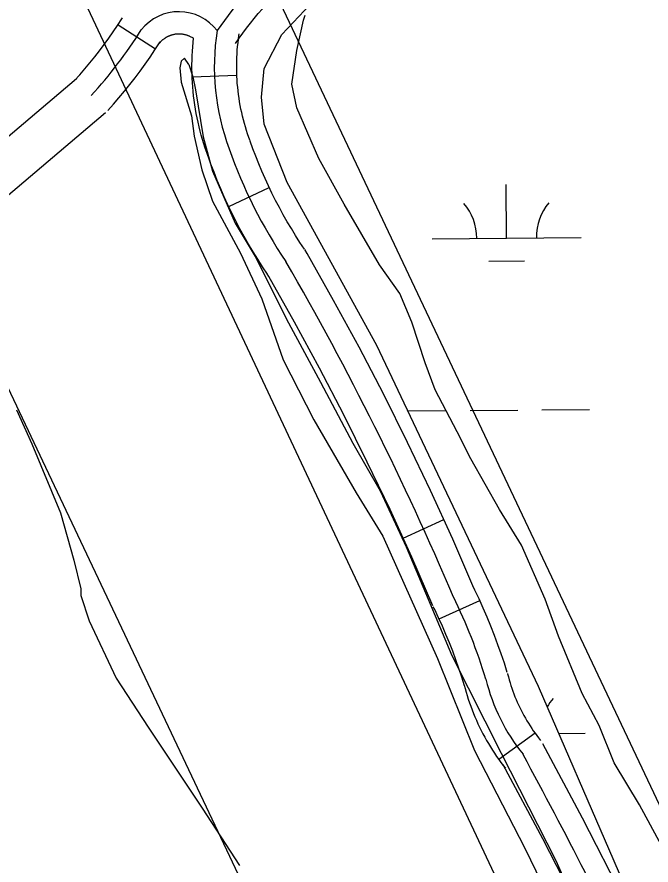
# Model space of a CAD drawing. Extents: x 3568792 to 3606828, y 529143 to 554785.
# Drawn here: x 3581718 to 3582143, y 541476 to 542045 of the extents above; entities that cross this region are included whole.
import ezdxf

# ---------------------------------------------------------------- set-up
doc = ezdxf.new("R2010")
doc.units = 0
for name, color, linetype in [('V-ROAD-CNTR', 7, 'Continuous'), ('V-SITE-VEGE', 7, 'Continuous'), ('V-TOPO-SHOR', 7, 'Continuous'), ('V-UTIL-LINE', 7, 'Continuous'), ('V-WETL-SWMP', 7, 'Continuous')]:
    doc.layers.add(name, color=color, linetype=linetype)

msp = doc.modelspace()

# ---------------------------------------------------------------- linework, layer by layer
at = {"layer": 'V-ROAD-CNTR'}
for p, q in [((3581785.96, 542040.18), (3581811.14, 542023.88)), ((3581835.63, 542005.28), (3581865.62, 542006.27)), ((3581860.23, 541918.1), (3581887.29, 541931.05)), ((3581977.11, 541695.75), (3582004.38, 541708.26)), ((3582001.23, 541641.53), (3582028.54, 541653.95)), ((3582065.62, 541564.81), (3582041.41, 541547.09))]:
    msp.add_line(p, q, dxfattribs=at)
for points in [[(3581864.69, 542027.62), (3581867.14, 542031.14), (3581869.57, 542034.48), (3581872.12, 542037.84), (3581874.7, 542041.17), (3581877.3, 542044.38), (3581880.02, 542047.6), (3581882.76, 542050.79), (3581885.53, 542053.85), (3581888.38, 542056.9), (3581891.3, 542059.93), (3581894.28, 542062.9), (3581897.28, 542065.82), (3581900.31, 542068.64), (3581903.41, 542071.42), (3581906.75, 542074.32), (3581907.11, 542074.63)], [(3581756.75, 542002.67), (3581760.33, 542006.62), (3581763.7, 542010.53), (3581767.07, 542014.57), (3581770.38, 542018.64), (3581773.56, 542022.73), (3581776.71, 542026.92), (3581779.8, 542031.15), (3581782.76, 542035.4), (3581785.66, 542039.73), (3581788.55, 542044.19), (3581788.87, 542044.7)], [(3581836.51, 542031.11), (3581834.09, 542032.26), (3581833.84, 542032.38), (3581833.53, 542032.51), (3581833.26, 542032.63), (3581832.99, 542032.74), (3581832.71, 542032.84), (3581832.44, 542032.94), (3581832.12, 542033.05), (3581831.86, 542033.13), (3581831.59, 542033.21), (3581831.27, 542033.3), (3581831, 542033.37), (3581830.72, 542033.44), (3581830.4, 542033.51), (3581830.09, 542033.58), (3581829.84, 542033.63), (3581829.58, 542033.67), (3581829.22, 542033.72), (3581828.91, 542033.77), (3581828.65, 542033.8), (3581828.37, 542033.83), (3581828.02, 542033.86), (3581827.75, 542033.87), (3581827.49, 542033.89), (3581827.13, 542033.9), (3581826.81, 542033.9), (3581826.57, 542033.9), (3581826.27, 542033.89), (3581825.97, 542033.88), (3581825.64, 542033.86), (3581825.33, 542033.84), (3581825.08, 542033.82), (3581824.76, 542033.78), (3581824.45, 542033.74), (3581824.19, 542033.71), (3581823.88, 542033.65), (3581823.57, 542033.6), (3581823.28, 542033.54), (3581822.98, 542033.48), (3581822.73, 542033.42), (3581822.44, 542033.34), (3581822.09, 542033.25), (3581821.84, 542033.18), (3581821.58, 542033.09), (3581821.24, 542032.98), (3581820.97, 542032.89), (3581820.74, 542032.8), (3581820.44, 542032.69), (3581820.12, 542032.55), (3581819.87, 542032.45), (3581819.62, 542032.33), (3581819.34, 542032.2), (3581819.07, 542032.07), (3581818.8, 542031.93), (3581818.54, 542031.79), (3581818.26, 542031.63), (3581818.02, 542031.5), (3581817.78, 542031.35), (3581817.5, 542031.17), (3581817.26, 542031.01), (3581817.01, 542030.85), (3581816.78, 542030.68), (3581816.55, 542030.51), (3581816.26, 542030.29), (3581816.03, 542030.12), (3581815.85, 542029.97), (3581815.61, 542029.77), (3581815.36, 542029.54), (3581815.13, 542029.34), (3581814.91, 542029.13), (3581814.74, 542028.96), (3581814.51, 542028.74), (3581814.28, 542028.49)], [(3581874.55, 541962.15), (3581873.66, 541964.57), (3581872.87, 541966.87), (3581872.1, 541969.26), (3581871.36, 541971.65), (3581870.69, 541973.98), (3581870.04, 541976.41), (3581869.43, 541978.83), (3581868.88, 541981.19), (3581868.37, 541983.61), (3581867.9, 541986.05), (3581867.46, 541988.52), (3581867.06, 541990.97), (3581866.72, 541993.38), (3581866.43, 541995.82), (3581866.17, 541998.32), (3581865.94, 542000.79), (3581865.77, 542003.26), (3581865.64, 542005.72), (3581865.55, 542008.19), (3581865.51, 542010.69), (3581865.5, 542013.16), (3581865.54, 542015.6), (3581865.64, 542018.11), (3581865.76, 542020.57), (3581865.93, 542023.04), (3581866.14, 542025.52), (3581866.4, 542027.99), (3581866.69, 542030.42), (3581867.05, 542032.91), (3581867.21, 542033.97)], [(3581779.01, 541982.55), (3581782.81, 541986.76), (3581786.58, 541991.12), (3581790.22, 541995.49), (3581793.86, 541999.96), (3581797.41, 542004.53), (3581800.81, 542009.07), (3581804.21, 542013.71), (3581807.53, 542018.47), (3581810.71, 542023.22), (3581813.81, 542028), (3581814.21, 542028.63)], [(3581814.28, 542028.49), (3581814.11, 542028.31), (3581813.91, 542028.08), (3581813.68, 542027.81), (3581813.51, 542027.61), (3581813.27, 542027.31)], [(3581846.4, 541951.79), (3581845.39, 541954.53), (3581844.41, 541957.4), (3581843.5, 541960.2), (3581842.61, 541963.07), (3581841.77, 541966), (3581841.01, 541968.84), (3581840.27, 541971.75), (3581839.59, 541974.72), (3581838.97, 541977.64), (3581838.4, 541980.6), (3581837.89, 541983.51), (3581837.4, 541986.46), (3581836.98, 541989.49), (3581836.61, 541992.46), (3581836.31, 541995.41), (3581836.04, 541998.39), (3581835.83, 542001.4), (3581835.66, 542004.39), (3581835.56, 542007.41), (3581835.51, 542010.37), (3581835.5, 542013.39), (3581835.55, 542016.41), (3581835.66, 542019.38), (3581835.81, 542022.38), (3581836.02, 542025.38), (3581836.51, 542031.11)], [(3580782.5, 541175.49), (3581180.67, 541511.76), (3581562.43, 541838.25), (3581758.19, 542004.05)], [(3580851.79, 541194.74), (3581200.09, 541488.9), (3581581.87, 541815.41), (3581777.58, 541981.16)], [(3581911.02, 541889.57), (3581907.94, 541894.16), (3581905.05, 541898.69), (3581902.19, 541903.34), (3581899.39, 541908.02), (3581896.74, 541912.7), (3581894.14, 541917.48), (3581891.58, 541922.29), (3581889.18, 541927.1), (3581886.84, 541931.98), (3581884.57, 541936.94), (3581882.39, 541941.92), (3581880.28, 541946.92), (3581878.29, 541951.94), (3581876.39, 541957), (3581874.6, 541962.03)], [(3581886.1, 541872.86), (3581882.83, 541877.74), (3581879.62, 541882.78), (3581876.54, 541887.79), (3581873.47, 541892.91), (3581870.52, 541898.13), (3581867.71, 541903.29), (3581864.92, 541908.55), (3581862.23, 541913.91), (3581859.68, 541919.25), (3581857.18, 541924.68), (3581854.83, 541930.08), (3581852.52, 541935.55), (3581850.3, 541941.14), (3581848.22, 541946.69), (3581846.35, 541951.92)], [(3582024.61, 541662.16), (3582010.43, 541695.06), (3581995.53, 541727.58), (3581980.09, 541759.77), (3581964.18, 541792.03), (3581947.57, 541823.83), (3581930.51, 541855.12), (3581912.85, 541886.7), (3581911.2, 541889.29)], [(3581997.06, 541650.28), (3581983.02, 541682.87), (3581968.36, 541714.84), (3581953.11, 541746.65), (3581937.43, 541778.45), (3581921.1, 541809.7), (3581904.25, 541840.62), (3581887.1, 541871.29), (3581885.91, 541873.14)], [(3582046.96, 541605.47), (3582045.02, 541611.73), (3582042.91, 541618.03), (3582040.72, 541624.21), (3582038.43, 541630.45), (3582035.99, 541636.66), (3582033.48, 541642.71), (3582030.88, 541648.81), (3582028.12, 541654.88), (3582025.3, 541660.8), (3582024.3, 541662.82)], [(3582018.3, 541596.6), (3582016.47, 541602.52), (3582014.55, 541608.25), (3582012.5, 541614.03), (3582010.39, 541619.79), (3582008.17, 541625.42), (3582005.83, 541631.08), (3582003.42, 541636.71), (3582000.92, 541642.22), (3581998.29, 541647.74), (3581997.37, 541649.62)], [(3582047.12, 541604.93), (3582047.17, 541604.72), (3582047.71, 541602.59), (3582048.24, 541600.67), (3582048.81, 541598.72), (3582049.4, 541596.84), (3582050.03, 541594.95), (3582050.7, 541593.04), (3582051.39, 541591.17), (3582052.11, 541589.32), (3582052.87, 541587.47), (3582053.67, 541585.64), (3582054.51, 541583.77), (3582055.35, 541581.98), (3582056.22, 541580.23), (3582057.15, 541578.45), (3582058.11, 541576.66), (3582059.09, 541574.91), (3582060.1, 541573.18), (3582061.12, 541571.51), (3582062.2, 541569.81), (3582063.32, 541568.11), (3582064.41, 541566.49), (3582065.59, 541564.86), (3582066.8, 541563.21), (3582067.98, 541561.65), (3582069.28, 541560.01)], [(3582018.15, 541597.14), (3582018.14, 541597.16), (3582018.71, 541594.9), (3582019.39, 541592.46), (3582020.08, 541590.07), (3582020.84, 541587.64), (3582021.64, 541585.23), (3582022.47, 541582.89), (3582023.35, 541580.5), (3582024.27, 541578.15), (3582025.23, 541575.8), (3582026.24, 541573.49), (3582027.26, 541571.23), (3582028.33, 541568.94), (3582029.48, 541566.63), (3582030.64, 541564.4), (3582031.81, 541562.22), (3582033.06, 541560), (3582034.32, 541557.84), (3582035.65, 541555.64), (3582037.01, 541553.51), (3582038.37, 541551.45), (3582039.81, 541549.32), (3582041.28, 541547.27), (3582042.74, 541545.28), (3582044.29, 541543.24), (3582045.81, 541541.33)], [(3582152.2, 541397.88), (3582125.36, 541453.26), (3582097.35, 541507.81), (3582070.79, 541557.72)], [(3582125.2, 541384.8), (3582098.51, 541439.86), (3582070.76, 541493.91), (3582044.3, 541543.62)]]:
    msp.add_lwpolyline(points, dxfattribs=at)
for centre, radius, start, end in [((3582062.24, 541892), 254.63, 130.4268, 145.5092), ((3581826.77, 542016.77), 32.13, 37.182, 141.7404), ((3581536.08, 542204.61), 314.13, 317.5548, 327.6811), ((3582007.37, 542012.01), 156.87, 171.1335, 200.5389), ((3582168.06, 542064.15), 325.73, 199.2097, 214.167), ((3580135.04, 540860.65), 2037.53, 22.98301, 30.05844), ((3581683.92, 541495.2), 364.42, 16.883, 26.2224), ((3582158.49, 541631.94), 129.59, 193.798, 218.8396), ((3578974.62, 539880.01), 3506.49, 25.5315, 28.45354)]:
    msp.add_arc(centre, radius, start, end, dxfattribs=at)
at = {"layer": 'V-SITE-VEGE'}
for points in [[(3582150.38, 541489.55), (3582135.66, 541516.72), (3582118.68, 541545.03), (3582108.5, 541569.94), (3582097.18, 541591.46), (3582081.33, 541629.95), (3582072.28, 541654.86), (3582056.43, 541691.1), (3582041.71, 541714.88), (3582022.47, 541748.84), (3582013.41, 541766.96), (3581998.7, 541795.27), (3581991.91, 541813.39), (3581982.85, 541840.56), (3581974.93, 541859.81), (3581961.34, 541879.06), (3581937.57, 541919.82), (3581920.59, 541950.39), (3581905.87, 541984.36), (3581902.48, 542000.21), (3581905.88, 542022.86), (3581910.42, 542043.24), (3581911.54, 542046.64)], [(3581717.9, 541781.72), (3581728.09, 541759.07), (3581747.33, 541712.65), (3581756.39, 541680.94), (3581760.91, 541661.7), (3581760.91, 541657.17), (3581766.57, 541640.18), (3581784.68, 541601.69), (3581806.19, 541568.85), (3581842.42, 541514.5), (3581867.32, 541476)]]:
    msp.add_lwpolyline(points, dxfattribs=at)
at = {"layer": 'V-TOPO-SHOR'}
for points in [[(3581833.35, 542013.5), (3581830.6, 542017.63), (3581828.3, 542015.79), (3581827.39, 542011.21), (3581828.3, 542001.58), (3581835.18, 541979.12), (3581837.01, 541965.36), (3581842.04, 541942.9), (3581849.38, 541921.81), (3581868.17, 541886.96), (3581882.37, 541856.24), (3581896.58, 541815.44), (3581917.2, 541775.09), (3581945.62, 541726.03), (3581963.49, 541697.14), (3582000.16, 541615.07), (3582024.9, 541553.18), (3582058.81, 541487.61), (3582110.6, 541380.78), (3582128.93, 541337.69), (3582133.06, 541335.39), (3582139.35, 541335.71), (3582143.15, 541339.97)], [(3581833.35, 542013.5), (3581836.1, 542005.25), (3581837.93, 541996.54), (3581842.97, 541964.9), (3581849.38, 541941.98), (3581864.5, 541907.13), (3581877.79, 541884.67), (3581900.25, 541840.19), (3581921.79, 541800.3), (3581943.33, 541759.5), (3581961.67, 541727.4), (3581979.08, 541689.81), (3582009.78, 541616.91), (3582042.78, 541551.34), (3582079.44, 541479.36), (3582132.15, 541361.07), (3582143.15, 541339.97)]]:
    msp.add_lwpolyline(points, dxfattribs=at)
at = {"layer": 'V-UTIL-LINE'}
for points in [[(3576104.46, 549614.54), (3575980.62, 549380.7), (3575975.63, 549330.04), (3575795.67, 548982.23), (3575847.04, 548939.28), (3577996.32, 547114.27), (3577969.61, 547146.54), (3578424.4, 546757.64), (3580608.21, 544894.2), (3580586.22, 544823.94), (3580566.44, 544763.82), (3580835.96, 544259.36), (3581735.41, 542392.72), (3581735.41, 542392.05), (3583243.88, 539198.56), (3583455.72, 538592.3), (3583631.01, 538180.39), (3585262.89, 534650.95)], [(3585128.28, 534649.82), (3583719.58, 537704.21), (3582542.5, 540395.46), (3580772.23, 544169.55), (3580472.69, 544757.34), (3580549.24, 544846.05), (3580609.07, 544913.13), (3580567.39, 544989.09), (3578476.09, 546727.52), (3578101.46, 547060.86), (3578033.77, 547070.02), (3577965.68, 547126.36), (3576392.6, 548421.7), (3576369.9, 548541.53), (3575884.16, 548880.27), (3575580.12, 549146.93), (3575181.36, 549483.57), (3575183.42, 549530.06)], [(3580613.68, 544136.94), (3580964.77, 543407.44), (3581516.1, 542211.05), (3581921.29, 541354.15), (3582238.88, 540665.28), (3582616.19, 539900.98), (3582941.53, 539167.71), (3583265.6, 538481.9), (3583288.67, 538443.23), (3583363.89, 538253.57), (3583745.11, 537485.18), (3584083.53, 536767.44), (3584210.79, 536519), (3584467.59, 535947.4)]]:
    msp.add_lwpolyline(points, dxfattribs=at)
at = {"layer": 'V-WETL-SWMP'}
for p, q in [((3582046.49, 541897.03), (3582046.19, 541933.03)), ((3581996.5, 541896.61), (3582096.49, 541897.45)), ((3582034.62, 541881.5), (3582058.62, 541881.7)), ((3581980.24, 541781.04), (3582006.06, 541781.25)), ((3582022.06, 541781.39), (3582054.06, 541781.66)), ((3582070.06, 541781.79), (3582102.06, 541782.06)), ((3582081.51, 541564.64), (3582099.3, 541564.79))]:
    msp.add_line(p, q, dxfattribs=at)
msp.add_lwpolyline([(3582169.43, 541361.81), (3582067.83, 541596.21), (3581959.46, 541824.91), (3581899.35, 541934.24), (3581883.87, 541973.42), (3581882.05, 541991.65), (3581883.87, 542010.78), (3581895.72, 542033.55), (3581937.64, 542078.19), (3581950.39, 542091.85), (3581959.51, 542111.89), (3581957.69, 542131.03), (3581951.31, 542149.25), (3581932.19, 542184.78), (3581840.19, 542320.55), (3581779.17, 542408.93), (3581775.53, 542418.04), (3581775.53, 542424.42), (3581778.26, 542431.71), (3581787.37, 542438.99)], dxfattribs=at)
for centre, start, end in [((3581991.25, 541897.04), 359.7115, 41.2552), ((3582101.73, 541897.97), 139.7115, 181.2552), ((3582104.54, 541565.31), 139.7115, 150.8002)]:
    msp.add_arc(centre, 35.25, start, end, dxfattribs=at)

doc.saveas('drawing.dxf')
